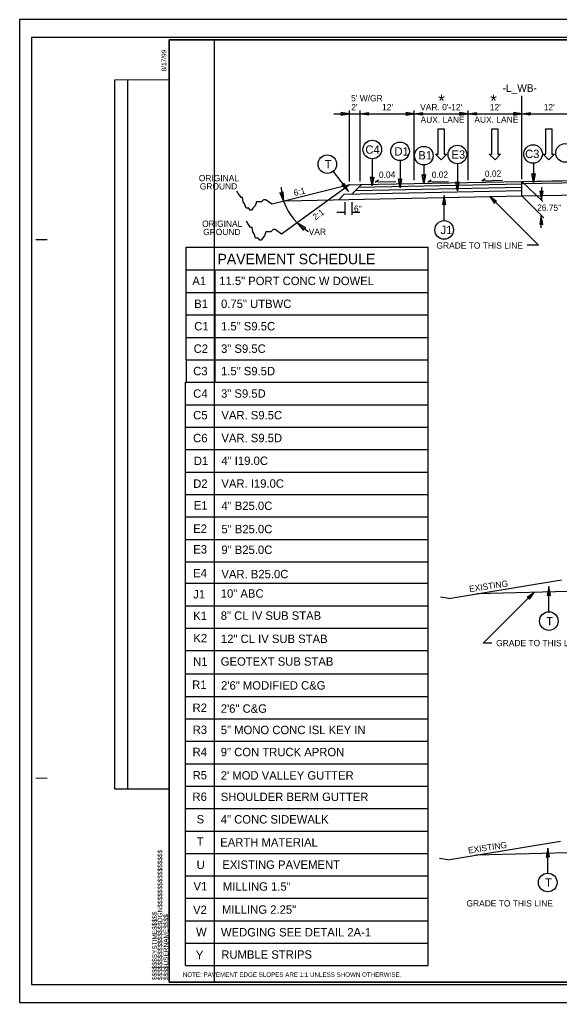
# Model space of a CAD drawing. Extents: x 1640342 to 1730599, y 538663 to 843747.
# Drawn here: x 1729840.7 to 1729960.9, y 539387.6 to 539606.6 of the extents above; entities that cross this region are included whole.
import ezdxf

# ---------------------------------------------------------------- set-up
doc = ezdxf.new("R2010")
doc.units = 0
for name, color, linetype in [('Default', 7, 'Continuous'), ('Old_Level_19', 7, 'Continuous'), ('Old_Level_21', 7, 'Continuous'), ('Prop Dimension Text', 7, 'Continuous'), ('Prop Terminator CELL', 7, 'Continuous'), ('Sheet Block Revision CELL', 7, 'Continuous'), ('Sheet Clip Boundary CELL', 7, 'Continuous'), ('Sheet Layout Plan Border', 7, 'Continuous'), ('Sheet Plan CELL', 7, 'Continuous'), ('Sheet Plan Layout CELL', 7, 'Continuous'), ('Sheet Plot Border Inside CELL', 7, 'Continuous'), ('Sheet Plot Border Outside CELL', 7, 'Continuous'), ('Typical Hinge Slope Interstate CELL', 7, 'Continuous'), ('Typical ID Circle CELL', 7, 'Continuous'), ('Typical Pavement Slope CELL', 7, 'Continuous'), ('Typical Pavement Slope Information CELL', 7, 'Continuous'), ('Typical Terminator CELL', 7, 'Continuous'), ('Typical Text Centerline CELL', 7, 'Continuous'), ('Typical Text General CELL', 7, 'Continuous'), ('Typical Text ID Circle CELL', 7, 'Continuous')]:
    doc.layers.add(name, color=color, linetype=linetype)

msp = doc.modelspace()

# ---------------------------------------------------------------- linework, layer by layer
at = {"layer": 'Default'}
for p, q in [((1729952.52, 539571.08), (1729952.52, 539589.65)), ((1729910.67, 539585.65), (1729916.54, 539585.65)), ((1729914.12, 539570.6), (1729914.12, 539586.38)), ((1729916.52, 539570.6), (1729916.52, 539586.38)), ((1729916.52, 539570.6), (1729916.52, 539586.14)), ((1729916.54, 539585.65), (1729928.54, 539585.65)), ((1729928.54, 539570.84), (1729928.54, 539586.38)), ((1729928.56, 539585.65), (1729940.56, 539585.65)), ((1729940.52, 539570.84), (1729940.52, 539586.38)), ((1729940.54, 539585.65), (1729952.54, 539585.65)), ((1729952.52, 539571.08), (1729952.52, 539586.38)), ((1729952.54, 539585.65), (1729964.54, 539585.65)), ((1729933.88, 539576.67), (1729933.88, 539582.27)), ((1729933.88, 539582.27), (1729935.2, 539582.27)), ((1729935.2, 539582.27), (1729935.2, 539576.67)), ((1729945.86, 539576.67), (1729945.86, 539582.27)), ((1729945.86, 539582.27), (1729947.18, 539582.27)), ((1729947.18, 539582.27), (1729947.18, 539576.67)), ((1729957.86, 539576.67), (1729957.86, 539582.27)), ((1729957.86, 539582.27), (1729959.18, 539582.27)), ((1729959.18, 539582.27), (1729959.18, 539576.67)), ((1729934.56, 539575.41), (1729933.28, 539576.67)), ((1729933.28, 539576.67), (1729933.88, 539576.67)), ((1729935.8, 539576.67), (1729934.56, 539575.41)), ((1729935.2, 539576.67), (1729935.8, 539576.67)), ((1729946.54, 539575.41), (1729945.26, 539576.67)), ((1729945.26, 539576.67), (1729945.86, 539576.67)), ((1729947.78, 539576.67), (1729946.54, 539575.41)), ((1729947.18, 539576.67), (1729947.78, 539576.67)), ((1729958.54, 539575.41), (1729957.26, 539576.67)), ((1729957.26, 539576.67), (1729957.86, 539576.67)), ((1729959.78, 539576.67), (1729958.54, 539575.41)), ((1729959.18, 539576.67), (1729959.78, 539576.67)), ((1729952.52, 539570.58), (1729957.17, 539566.13)), ((1729956.87, 539569.3), (1729956.87, 539566.42)), ((1729913.2, 539563.13), (1729913.2, 539566)), ((1729914.72, 539563.13), (1729914.72, 539566)), ((1729952.57, 539567.29), (1729957.44, 539562.48)), ((1729911.29, 539563.7), (1729913.2, 539563.7)), ((1729914.72, 539563.7), (1729916.47, 539563.7)), ((1729956.84, 539560.28), (1729956.84, 539563.03))]:
    msp.add_line(p, q, dxfattribs=at)
for points in [[(1729912.24, 539585.32), (1729914.12, 539585.65), (1729912.23, 539585.98), (1729912.47, 539585.65)], [(1729918.39, 539585.32), (1729916.52, 539585.65), (1729918.4, 539585.98), (1729918.16, 539585.65)], [(1729926.66, 539585.32), (1729928.54, 539585.65), (1729926.65, 539585.98), (1729926.89, 539585.65)], [(1729930.41, 539585.32), (1729928.54, 539585.65), (1729930.42, 539585.98), (1729930.18, 539585.65)], [(1729938.64, 539585.32), (1729940.52, 539585.65), (1729938.63, 539585.98), (1729938.87, 539585.65)], [(1729942.39, 539585.32), (1729940.52, 539585.65), (1729942.4, 539585.98), (1729942.16, 539585.65)], [(1729950.64, 539585.32), (1729952.52, 539585.65), (1729950.63, 539585.98), (1729950.87, 539585.65)], [(1729954.39, 539585.32), (1729952.52, 539585.65), (1729954.4, 539585.98), (1729954.16, 539585.65)], [(1729898.63, 539568.06), (1729899.52, 539566.06), (1729899.36, 539568.26), (1729899.05, 539567.9)], [(1729904.38, 539560.22), (1729902.48, 539561.33), (1729903.9, 539559.63), (1729903.93, 539560.1)]]:
    msp.add_lwpolyline(points, close=True, dxfattribs=at)
at = {"layer": 'Old_Level_19'}
for p, q in [((1729877.74, 539555.9), (1729931.62, 539555.9)), ((1729877.74, 539550.9), (1729877.74, 539555.9)), ((1729931.62, 539395.82), (1729931.62, 539555.9)), ((1729877.74, 539545.82), (1729877.74, 539550.9)), ((1729877.74, 539550.9), (1729931.62, 539550.9)), ((1729884.23, 539545.82), (1729884.23, 539550.9)), ((1729877.74, 539540.82), (1729877.74, 539545.82)), ((1729877.74, 539545.82), (1729931.62, 539545.82)), ((1729884.23, 539540.82), (1729884.23, 539545.82)), ((1729877.74, 539540.82), (1729931.62, 539540.82)), ((1729877.74, 539535.82), (1729877.74, 539540.82)), ((1729884.23, 539535.82), (1729884.23, 539540.82)), ((1729877.74, 539535.82), (1729931.62, 539535.82)), ((1729877.74, 539530.82), (1729877.74, 539535.82)), ((1729884.23, 539530.82), (1729884.23, 539535.82)), ((1729877.74, 539530.82), (1729877.74, 539525.82)), ((1729877.74, 539530.82), (1729931.62, 539530.82)), ((1729884.23, 539525.82), (1729884.23, 539530.82)), ((1729877.6, 539395.82), (1729877.6, 539525.82)), ((1729877.74, 539525.82), (1729917.75, 539525.82)), ((1729877.74, 539525.82), (1729931.62, 539525.82)), ((1729884.1, 539395.82), (1729884.1, 539525.82)), ((1729877.74, 539520.82), (1729931.62, 539520.82)), ((1729877.74, 539515.82), (1729931.62, 539515.82)), ((1729877.74, 539510.82), (1729931.62, 539510.82)), ((1729877.74, 539505.82), (1729931.62, 539505.82)), ((1729877.74, 539500.82), (1729931.62, 539500.82)), ((1729877.74, 539495.82), (1729931.62, 539495.82)), ((1729877.74, 539490.82), (1729931.62, 539490.82)), ((1729877.74, 539485.82), (1729931.62, 539485.82)), ((1729877.6, 539481.03), (1729931.62, 539481.03)), ((1729877.6, 539476.03), (1729931.62, 539476.03)), ((1729877.6, 539471.03), (1729931.62, 539471.03)), ((1729877.6, 539466.03), (1729931.62, 539466.03)), ((1729877.6, 539460.82), (1729931.62, 539460.82)), ((1729877.6, 539455.81), (1729931.62, 539455.81)), ((1729877.6, 539450.82), (1729931.62, 539450.82)), ((1729877.6, 539445.82), (1729931.62, 539445.82)), ((1729877.6, 539440.82), (1729931.62, 539440.82)), ((1729877.6, 539435.82), (1729931.62, 539435.82)), ((1729877.6, 539430.82), (1729931.62, 539430.82)), ((1729877.6, 539425.82), (1729931.62, 539425.82)), ((1729877.6, 539420.82), (1729931.62, 539420.82)), ((1729877.6, 539415.82), (1729931.62, 539415.82)), ((1729877.6, 539410.82), (1729931.62, 539410.82)), ((1729877.6, 539405.82), (1729931.62, 539405.82)), ((1729877.6, 539400.82), (1729931.62, 539400.82)), ((1729877.6, 539395.82), (1729931.62, 539395.82))]:
    msp.add_line(p, q, dxfattribs=at)
at = {"layer": 'Prop Terminator CELL'}
for points in [[(1729946.87, 539566.14), (1729945.38, 539567.19), (1729946.43, 539565.69), (1729946.5, 539566.08)], [(1729953.67, 539477.93), (1729955.16, 539478.98), (1729954.11, 539477.47), (1729954.05, 539477.86)]]:
    msp.add_lwpolyline(points, close=True, dxfattribs=at)
at = {"layer": 'Sheet Block Revision CELL'}
msp.add_line((1729864.8, 539435.14), (1729864.79, 539593.27), dxfattribs=at)
msp.add_lwpolyline([(1729861.89, 539435.13), (1729861.89, 539593.26), (1729873.99, 539593.27), (1729873.99, 539435.14)], close=True, dxfattribs=at)
at = {"layer": 'Sheet Clip Boundary CELL'}
msp.add_lwpolyline([(1729883.99, 539392.14), (1730163.99, 539392.14), (1730163.99, 539559.84), (1730126.14, 539559.84), (1730126.14, 539602.14), (1729883.99, 539602.14)], close=True, dxfattribs=at)
at = {"layer": 'Sheet Layout Plan Border'}
msp.add_lwpolyline([(1729883.99, 539392.14), (1730163.99, 539392.14), (1730163.99, 539559.84), (1730126.14, 539559.84), (1730126.14, 539602.14), (1729883.99, 539602.14)], close=True, dxfattribs=at)
at = {"layer": 'Sheet Plan CELL'}
for p, q in [((1729873.99, 539602.14), (1729873.99, 539602.14)), ((1729844.29, 539557.63), (1729846.79, 539557.64)), ((1729844.3, 539437.64), (1729846.8, 539437.63)), ((1729873.99, 539392.14), (1729873.99, 539392.14))]:
    msp.add_line(p, q, dxfattribs=at)
for points in [[(1730174, 539602.14), (1729873.99, 539602.14), (1729873.99, 539392.14), (1730173.99, 539392.14)], [(1729873.99, 539392.14), (1729873.99, 539602.13), (1730133.98, 539602.14), (1730133.99, 539572.13), (1730173.99, 539572.13), (1730173.99, 539392.14)]]:
    msp.add_lwpolyline(points, close=True, dxfattribs=at)
at = {"layer": 'Sheet Plan Layout CELL'}
msp.add_lwpolyline([(1729873.99, 539602.13), (1729873.99, 539392.14), (1730173.99, 539392.14), (1730173.99, 539559.84), (1730126.14, 539559.84), (1730126.14, 539602.14)], close=True, dxfattribs=at)
at = {"layer": 'Sheet Plot Border Inside CELL'}
msp.add_lwpolyline([(1729843.29, 539391.64), (1730176.49, 539391.64), (1730176.49, 539602.64), (1729843.29, 539602.64)], close=True, dxfattribs=at)
at = {"layer": 'Sheet Plot Border Outside CELL'}
msp.add_lwpolyline([(1729840.69, 539387.64), (1730177.39, 539387.64), (1730177.39, 539606.64), (1729840.69, 539606.64)], close=True, dxfattribs=at)
at = {"layer": 'Typical Hinge Slope Interstate CELL'}
for points in [[(1729896.89, 539565.51), (1729895.44, 539566.52), (1729894.98, 539566.52), (1729894.51, 539566.06), (1729894.2, 539566.06), (1729893.73, 539566.06), (1729893.42, 539566.06), (1729893.11, 539565.12), (1729892.64, 539564.65), (1729892.33, 539564.19), (1729892.02, 539564.19), (1729891.71, 539564.65), (1729891.4, 539564.65), (1729891.09, 539564.65), (1729890.77, 539565.59), (1729890.46, 539566.06), (1729890.31, 539566.99), (1729890, 539566.99), (1729889.68, 539567.46), (1729889.37, 539567.92), (1729889.06, 539568.39)], [(1729899.01, 539558.83), (1729897.56, 539559.84), (1729897.1, 539559.84), (1729896.63, 539559.37), (1729896.32, 539559.37), (1729895.85, 539559.37), (1729895.54, 539559.37), (1729895.23, 539558.44), (1729894.76, 539557.97), (1729894.45, 539557.5), (1729894.14, 539557.5), (1729893.83, 539557.97), (1729893.52, 539557.97), (1729893.21, 539557.97), (1729892.89, 539558.91), (1729892.58, 539559.37), (1729892.43, 539560.31), (1729892.12, 539560.31), (1729891.8, 539560.77), (1729891.49, 539561.24), (1729891.18, 539561.71)]]:
    msp.add_lwpolyline(points, dxfattribs=at)
for centre, start, end in [((1729910.94, 539569.92), 182.9343, 225.468), ((1729910.97, 539569.92), 225.4866, 240.293)]:
    msp.add_arc(centre, 12.06, start, end, dxfattribs=at)
at = {"layer": 'Typical ID Circle CELL'}
for p, q in [((1729919.2, 539575.61), (1729919.2, 539569.57)), ((1729925.4, 539575.22), (1729925.4, 539569.17)), ((1729938.16, 539574.51), (1729938.16, 539568.46)), ((1729955.12, 539574.63), (1729955.12, 539570.33)), ((1729910.47, 539572.78), (1729913.9, 539568.34)), ((1729930.68, 539574.25), (1729930.68, 539570.14)), ((1729935.21, 539561.85), (1729935.21, 539567.46)), ((1729958.53, 539474.68), (1729958.53, 539480.29)), ((1729958.28, 539416.42), (1729958.28, 539422.03))]:
    msp.add_line(p, q, dxfattribs=at)
for centre in [(1729919.2, 539577.69), (1729925.4, 539577.29), (1729955.01, 539576.7), (1729962.11, 539576.94), (1729930.68, 539576.32), (1729938.16, 539576.58), (1729909.2, 539574.42), (1729935.21, 539559.78), (1729958.53, 539472.61), (1729958.28, 539414.35)]:
    msp.add_circle(centre, 2.07, dxfattribs=at)
at = {"layer": 'Typical Pavement Slope CELL'}
for p, q in [((1729916.22, 539569.32), (1729952.52, 539570.04)), ((1729916.52, 539569.87), (1729952.51, 539570.59)), ((1729952.52, 539570.59), (1729999.32, 539571.52)), ((1729952.52, 539570.55), (1729997.82, 539571.45)), ((1729952.52, 539570.11), (1729997.81, 539571.02)), ((1729952.52, 539567.34), (1729952.52, 539570.59)), ((1729914.12, 539569.82), (1729896.89, 539565.51)), ((1729914.12, 539569.82), (1729899.01, 539558.83)), ((1729912.97, 539567.74), (1729952.52, 539568.53)), ((1729914.12, 539569.82), (1729916.52, 539569.87)), ((1729916.77, 539569.87), (1729914.67, 539567.77)), ((1729915.5, 539568.59), (1729952.52, 539569.34)), ((1729952.52, 539567.34), (1729999.33, 539568.27)), ((1729899.99, 539566.28), (1729952.52, 539567.34)), ((1729912.97, 539567.74), (1729911.75, 539566.52)), ((1729942.52, 539478.66), (1729961.36, 539481.8)), ((1729936.26, 539477.62), (1729942.52, 539478.66)), ((1729971.36, 539479.38), (1729942.52, 539478.66)), ((1729936.26, 539477.62), (1729934.42, 539477.93)), ((1729942.27, 539420.41), (1729961.11, 539423.55)), ((1729971.11, 539421.13), (1729942.27, 539420.41)), ((1729936.01, 539419.37), (1729934.17, 539419.67)), ((1729936.01, 539419.37), (1729942.27, 539420.41))]:
    msp.add_line(p, q, dxfattribs=at)
at = {"layer": 'Typical Pavement Slope Information CELL'}
for p, q in [((1729919.82, 539570.5), (1729920.6, 539570.97)), ((1729919.82, 539570.5), (1729924.48, 539570.59)), ((1729931.55, 539570.5), (1729932.33, 539570.97)), ((1729931.55, 539570.5), (1729936.21, 539570.59)), ((1729943.57, 539570.75), (1729944.35, 539571.22)), ((1729943.57, 539570.75), (1729948.23, 539570.84))]:
    msp.add_line(p, q, dxfattribs=at)
at = {"layer": 'Typical Terminator CELL'}
for p, q in [((1729956.23, 539556.36), (1729945.38, 539567.19)), ((1729956.23, 539556.36), (1729953.69, 539556.36)), ((1729943.88, 539467.71), (1729955.16, 539478.98)), ((1729945.79, 539467.71), (1729943.88, 539467.71))]:
    msp.add_line(p, q, dxfattribs=at)
for points in [[(1729955.47, 539572.34), (1729955.12, 539570.33), (1729954.76, 539572.35), (1729955.12, 539572.09)], [(1729912.4, 539569.72), (1729913.9, 539568.34), (1729912.94, 539570.16), (1729912.82, 539569.74)], [(1729919.54, 539571.57), (1729919.2, 539569.57), (1729918.84, 539571.58), (1729919.2, 539571.33)], [(1729925.74, 539571.18), (1729925.4, 539569.17), (1729925.04, 539571.19), (1729925.4, 539570.93)], [(1729931.02, 539572.15), (1729930.68, 539570.14), (1729930.32, 539572.16), (1729930.68, 539571.9)], [(1729938.51, 539570.47), (1729938.16, 539568.46), (1729937.81, 539570.48), (1729938.16, 539570.22)], [(1729956.52, 539568.43), (1729956.87, 539566.42), (1729957.22, 539568.44), (1729956.87, 539568.18)], [(1729935.56, 539565.45), (1729935.21, 539567.46), (1729934.86, 539565.44), (1729935.21, 539565.69)], [(1729957.19, 539561.02), (1729956.84, 539563.03), (1729956.49, 539561.01), (1729956.84, 539561.27)], [(1729958.88, 539478.28), (1729958.53, 539480.29), (1729958.18, 539478.27), (1729958.53, 539478.53)], [(1729958.63, 539420.03), (1729958.28, 539422.03), (1729957.93, 539420.02), (1729958.28, 539420.27)]]:
    msp.add_lwpolyline(points, close=True, dxfattribs=at)

# ---------------------------------------------------------------- texts
at = {"layer": 'Default'}
for s, height, p in [('6"', 1.4, (1729915.13, 539563.81)), ('26.75"', 1.4, (1729955.91, 539564.04)), ('NOTE: PAVEMENT EDGE SLOPES ARE 1:1 UNLESS SHOWN OTHERWISE.', 1, (1729877.03, 539393.32))]:
    msp.add_text(s, height=height, dxfattribs=at).set_placement(p)
at = {"layer": 'Old_Level_21'}
for s, height, p in [('PAVEMENT SCHEDULE', 2.3438, (1729884.72, 539552.12)), ('A1', 1.875, (1729879.14, 539547.48)), ('11.5" PORT CONC W DOWEL', 1.875, (1729885.12, 539547.48)), ('B1', 1.875, (1729879.56, 539542.38)), ('0.75" UTBWC', 1.875, (1729885.53, 539542.38)), ('C1', 1.875, (1729879.56, 539537.38)), ('1.5" S9.5C', 1.875, (1729885.53, 539537.38)), ('C2', 1.875, (1729879.42, 539532.38)), ('3" S9.5C', 1.875, (1729885.53, 539532.38)), ('C3', 1.875, (1729879.33, 539527.38)), ('1.5" S9.5D', 1.875, (1729885.53, 539527.38)), ('C4', 1.875, (1729879.33, 539522.38)), ('3" S9.5D', 1.875, (1729885.53, 539522.38)), ('C5', 1.875, (1729879.33, 539517.56)), ('VAR. S9.5C', 1.875, (1729885.61, 539517.56)), ('C6', 1.875, (1729879.31, 539512.45)), ('VAR. S9.5D', 1.875, (1729885.61, 539512.47)), ('D1', 1.875, (1729879.47, 539507.38)), ('4" I19.0C', 1.875, (1729885.61, 539507.39)), ('D2', 1.875, (1729879.33, 539502.3)), ('VAR. I19.0C', 1.875, (1729885.61, 539502.32)), ('E1', 1.875, (1729879.47, 539497.46)), ('4" B25.0C', 1.875, (1729885.61, 539497.36)), ('E2', 1.875, (1729879.33, 539492.27)), ('5" B25.0C', 1.875, (1729885.61, 539492.17)), ('E3', 1.875, (1729879.34, 539487.66)), ('9" B25.0C', 1.875, (1729885.61, 539487.56)), ('E4', 1.875, (1729879.32, 539482.35)), ('VAR. B25.0C', 1.875, (1729885.61, 539482.14)), ('J1', 1.875, (1729879.33, 539477.65)), ('10" ABC', 1.875, (1729885.47, 539477.82)), ('K1', 1.875, (1729879.33, 539472.85)), ('8" CL IV SUB STAB', 1.875, (1729885.47, 539472.89)), ('K2', 1.875, (1729879.37, 539467.87)), ('12" CL IV SUB STAB', 1.875, (1729885.51, 539467.71)), ('N1', 1.875, (1729879.33, 539462.63)), ('GEOTEXT SUB STAB', 1.875, (1729885.47, 539462.66)), ('R1', 1.875, (1729879.11, 539457.49)), ('2\'6" MODIFIED C&G', 1.875, (1729885.54, 539457.33)), ('R2', 1.875, (1729879.19, 539452.35)), ('2\'6" C&G', 1.875, (1729885.47, 539452.17)), ('R3', 1.875, (1729879.21, 539447.45)), ('5" MONO CONC ISL KEY IN', 1.875, (1729885.47, 539447.41)), ('R4', 1.875, (1729879.19, 539442.49)), ('9" CON TRUCK APRON', 1.875, (1729885.47, 539442.48)), ('R5', 1.875, (1729879.2, 539437.32)), ("2' MOD VALLEY GUTTER", 1.875, (1729885.47, 539437.27)), ('R6', 1.875, (1729879.17, 539432.52)), ('SHOULDER BERM GUTTER', 1.875, (1729885.47, 539432.5)), ('S', 1.88, (1729880.09, 539427.51)), ('4" CONC SIDEWALK', 1.875, (1729885.47, 539427.48)), ('T', 1.88, (1729880.09, 539422.52)), ('EARTH MATERIAL', 1.875, (1729885.35, 539422.35)), ('U', 1.88, (1729880.09, 539417.34)), ('EXISTING PAVEMENT', 1.875, (1729885.82, 539417.39)), ('V1', 1.875, (1729879.4, 539412.57)), ('MILLING 1.5"', 1.875, (1729885.93, 539412.52)), ('V2', 1.875, (1729879.3, 539407.33)), ('MILLING 2.25"', 1.875, (1729885.75, 539407.38)), ('W', 1.88, (1729879.96, 539402.38)), ('WEDGING SEE DETAIL 2A-1', 1.875, (1729885.51, 539402.32)), ('RUMBLE STRIPS', 1.875, (1729885.58, 539397.36)), ('Y', 1.88, (1729879.92, 539397.25))]:
    msp.add_text(s, height=height, dxfattribs=at).set_placement(p)
at = {"layer": 'Prop Dimension Text'}
for s, p in [('ORIGINAL', (1729880.58, 539570.63)), ('GROUND', (1729880.81, 539568.79)), ('ORIGINAL', (1729881.32, 539560.46)), ('GROUND', (1729881.55, 539558.62)), ('VAR', (1729905.05, 539558.68))]:
    msp.add_text(s, height=1.4, dxfattribs=at).set_placement(p)
for s, rotation, p in [('6:1', 14.0362, (1729901.89, 539567.3)), ('2:1', 36.0298, (1729906.56, 539561.89))]:
    msp.add_text(s, height=1.4, rotation=rotation, dxfattribs=at).set_placement(p)
at = {"layer": 'Sheet Plan CELL'}
for s, p in [('8/17/99', (1729873.35, 539595.09)), ('$$$$$$$$$$$$$$$$DGN$$$$$$$$$$$$$$$$', (1729872.46, 539392.61)), ('$$$$$$SYSTIME$$$$$', (1729871.25, 539392.61)), ('$$$$USERNAME$$$$', (1729873.77, 539392.61))]:
    msp.add_text(s, height=1.05, rotation=90, dxfattribs=at).set_placement(p)
at = {"layer": 'Typical Pavement Slope CELL'}
for p in [(1729940.88, 539479.04), (1729940.63, 539420.79)]:
    msp.add_text('EXISTING', height=1.4, rotation=8.5391, dxfattribs=at).set_placement(p)
at = {"layer": 'Typical Pavement Slope Information CELL'}
for s, height, p in [("5' W/GR", 1.4, (1729914.5, 539588.43)), ('*', 2.8, (1729933.89, 539587.15)), ('*', 2.8, (1729945.47, 539587.15)), ("2'", 1.4, (1729914.54, 539586.45)), ("12'", 1.4, (1729921.38, 539586.45)), ("VAR. 0'-12'", 1.4, (1729929.87, 539586.45)), ("12'", 1.4, (1729945.38, 539586.45)), ("12'", 1.4, (1729957.38, 539586.45)), ('AUX. LANE', 1.4, (1729929.96, 539583.65)), ('AUX. LANE', 1.4, (1729941.94, 539583.65))]:
    msp.add_text(s, height=height, dxfattribs=at).set_placement(p)
for s, p in [('0.04', (1729920.7, 539571.35)), ('0.02', (1729932.46, 539571.35)), ('0.02', (1729944.29, 539571.58))]:
    msp.add_text(s, height=1.4, rotation=1.1457, dxfattribs=at).set_placement(p)
at = {"layer": 'Typical Text Centerline CELL'}
msp.add_text('-L_WB-', height=1.683, dxfattribs=at).set_placement((1729948.23, 539590.55))
at = {"layer": 'Typical Text General CELL'}
for p in [(1729933.5, 539555.6), (1729946.79, 539467.01), (1729940.18, 539409)]:
    msp.add_text('GRADE TO THIS LINE', height=1.4, rotation=360, dxfattribs=at).set_placement(p)
at = {"layer": 'Typical Text ID Circle CELL'}
for s, height, p in [('C4', 1.854, (1729917.68, 539576.76)), ('D1', 1.854, (1729924.16, 539576.36)), ('B1', 1.854, (1729929.47, 539575.48)), ('E3', 1.854, (1729936.85, 539575.66)), ('C3', 1.854, (1729953.24, 539575.8)), ('T', 1.85, (1729908.61, 539573.5)), ('J1', 1.854, (1729934.4, 539558.85)), ('T', 1.85, (1729957.95, 539471.68)), ('T', 1.85, (1729957.69, 539413.43))]:
    msp.add_text(s, height=height, dxfattribs=at).set_placement(p)

doc.saveas('drawing.dxf')
